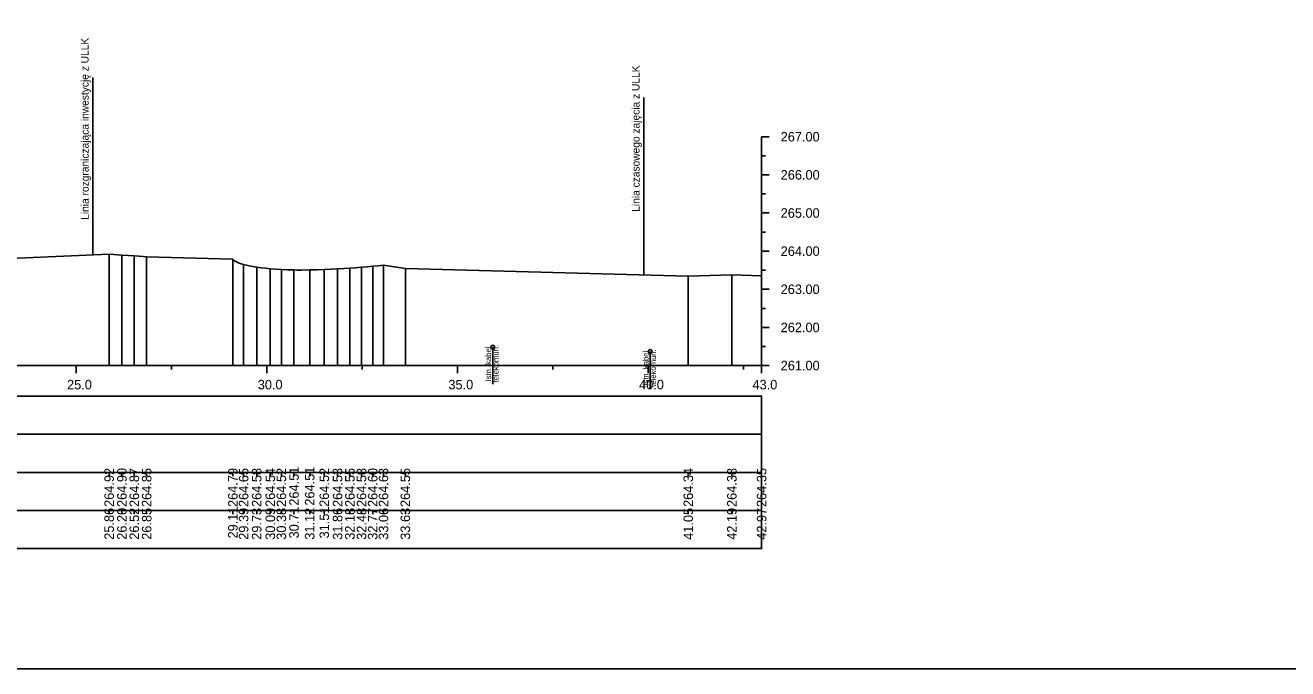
# Model space of a CAD drawing. Extents: x 6516023 to 6560129, y 5513077 to 5529206.
# Drawn here: x 6520341.15 to 6520374.26, y 5514484.66 to 5514501.53 of the extents above; entities that cross this region are included whole.
import ezdxf

# ---------------------------------------------------------------- set-up
doc = ezdxf.new("R2010")
doc.units = 0
for name, color, linetype in [('TOR_PRZEK_P-kable', 7, 'Continuous'), ('TOR_PRZEK_P-tabelka istniejace', 7, 'Continuous'), ('TOR_PRZEK_P-tabelka projektowane', 7, 'Continuous'), ('TOR_PRZEK_P-teren istniejacy', 7, 'Continuous'), ('TOR_PRZEK_P-uklad odniesienia', 7, 'Continuous'), ('TOR_PS_T-granica PKP-projektowana', 7, 'Continuous'), ('TOR_RAMKI-ramka+tabelka 1', 7, 'Continuous')]:
    doc.layers.add(name, color=color, linetype=linetype)

msp = doc.modelspace()

# ---------------------------------------------------------------- linework, layer by layer
at = {"layer": 'TOR_PRZEK_P-kable'}
for p, q in [((6520353.415, 5514493.089), (6520353.415, 5514492.115)), ((6520357.542, 5514492.976), (6520357.542, 5514492.002))]:
    msp.add_line(p, q, dxfattribs=at)
for centre in [(6520353.415, 5514493.089), (6520357.542, 5514492.976)]:
    msp.add_circle(centre, 0.05, dxfattribs=at)
at = {"layer": 'TOR_PRZEK_P-tabelka istniejace'}
for p, q in [((6520343.352, 5514489.706), (6520343.352, 5514489.806)), ((6520343.687, 5514489.706), (6520343.687, 5514489.806)), ((6520344.012, 5514489.706), (6520344.012, 5514489.806)), ((6520344.336, 5514489.706), (6520344.336, 5514489.806)), ((6520346.597, 5514489.706), (6520346.597, 5514489.806)), ((6520346.879, 5514489.706), (6520346.879, 5514489.806)), ((6520347.221, 5514489.706), (6520347.221, 5514489.806)), ((6520347.578, 5514489.706), (6520347.578, 5514489.806)), ((6520347.868, 5514489.706), (6520347.868, 5514489.806)), ((6520348.2, 5514489.706), (6520348.2, 5514489.806)), ((6520348.611, 5514489.706), (6520348.611, 5514489.806)), ((6520348.995, 5514489.706), (6520348.995, 5514489.806)), ((6520349.343, 5514489.706), (6520349.343, 5514489.806)), ((6520349.666, 5514489.706), (6520349.666, 5514489.806)), ((6520349.971, 5514489.706), (6520349.971, 5514489.806)), ((6520350.263, 5514489.706), (6520350.263, 5514489.806)), ((6520350.547, 5514489.706), (6520350.547, 5514489.806)), ((6520351.12, 5514489.706), (6520351.12, 5514489.806)), ((6520358.54, 5514489.706), (6520358.54, 5514489.806)), ((6520359.682, 5514489.706), (6520359.682, 5514489.806)), ((6520360.463, 5514489.706), (6520360.463, 5514489.806)), ((6520266.663, 5514488.806), (6520360.463, 5514488.806)), ((6520343.352, 5514488.706), (6520343.352, 5514488.806)), ((6520343.687, 5514488.706), (6520343.687, 5514488.806)), ((6520344.012, 5514488.706), (6520344.012, 5514488.806)), ((6520344.336, 5514488.706), (6520344.336, 5514488.806)), ((6520346.597, 5514488.706), (6520346.597, 5514488.806)), ((6520346.879, 5514488.706), (6520346.879, 5514488.806)), ((6520347.221, 5514488.706), (6520347.221, 5514488.806)), ((6520347.578, 5514488.706), (6520347.578, 5514488.806)), ((6520347.868, 5514488.706), (6520347.868, 5514488.806)), ((6520348.2, 5514488.706), (6520348.2, 5514488.806)), ((6520348.611, 5514488.706), (6520348.611, 5514488.806)), ((6520348.995, 5514488.706), (6520348.995, 5514488.806)), ((6520349.343, 5514488.706), (6520349.343, 5514488.806)), ((6520349.666, 5514488.706), (6520349.666, 5514488.806)), ((6520349.971, 5514488.706), (6520349.971, 5514488.806)), ((6520350.263, 5514488.706), (6520350.263, 5514488.806)), ((6520350.547, 5514488.706), (6520350.547, 5514488.806)), ((6520351.12, 5514488.706), (6520351.12, 5514488.806)), ((6520358.54, 5514488.706), (6520358.54, 5514488.806)), ((6520359.682, 5514488.706), (6520359.682, 5514488.806)), ((6520360.463, 5514488.706), (6520360.463, 5514488.806))]:
    msp.add_line(p, q, dxfattribs=at)
for points in [[(6520343.352, 5514495.524), (6520343.352, 5514492.806), (6520343.352, 5514492.676), (6520343.352, 5514492.606)], [(6520343.687, 5514495.502), (6520343.687, 5514492.806), (6520343.687, 5514492.676), (6520343.687, 5514492.606)], [(6520344.012, 5514495.48), (6520344.012, 5514492.806), (6520344.012, 5514492.676), (6520344.012, 5514492.606)], [(6520344.336, 5514495.455), (6520344.336, 5514492.806), (6520344.336, 5514492.676), (6520344.336, 5514492.606)], [(6520346.597, 5514495.395), (6520346.597, 5514492.806), (6520346.597, 5514492.676), (6520346.597, 5514492.606)], [(6520346.879, 5514495.255), (6520346.879, 5514492.806), (6520346.879, 5514492.676), (6520346.879, 5514492.606)], [(6520347.221, 5514495.186), (6520347.221, 5514492.806), (6520347.221, 5514492.676), (6520347.221, 5514492.606)], [(6520347.578, 5514495.146), (6520347.578, 5514492.806), (6520347.578, 5514492.676), (6520347.578, 5514492.606)], [(6520347.868, 5514495.125), (6520347.868, 5514492.806), (6520347.868, 5514492.676), (6520347.868, 5514492.606)], [(6520348.2, 5514495.112), (6520348.2, 5514492.806), (6520348.2, 5514492.676), (6520348.2, 5514492.606)], [(6520348.611, 5514495.114), (6520348.611, 5514492.806), (6520348.611, 5514492.676), (6520348.611, 5514492.606)], [(6520348.995, 5514495.124), (6520348.995, 5514492.806), (6520348.995, 5514492.676), (6520348.995, 5514492.606)], [(6520349.343, 5514495.14), (6520349.343, 5514492.806), (6520349.343, 5514492.676), (6520349.343, 5514492.606)], [(6520349.666, 5514495.159), (6520349.666, 5514492.806), (6520349.666, 5514492.676), (6520349.666, 5514492.606)], [(6520349.971, 5514495.182), (6520349.971, 5514492.806), (6520349.971, 5514492.676), (6520349.971, 5514492.606)], [(6520350.263, 5514495.208), (6520350.263, 5514492.806), (6520350.263, 5514492.676), (6520350.263, 5514492.606)], [(6520350.547, 5514495.238), (6520350.547, 5514492.806), (6520350.547, 5514492.676), (6520350.547, 5514492.606)], [(6520351.12, 5514495.152), (6520351.12, 5514492.806), (6520351.12, 5514492.676), (6520351.12, 5514492.606)], [(6520358.54, 5514494.948), (6520358.54, 5514492.806), (6520358.54, 5514492.676), (6520358.54, 5514492.606)], [(6520359.682, 5514494.982), (6520359.682, 5514492.806), (6520359.682, 5514492.676), (6520359.682, 5514492.606)], [(6520360.463, 5514494.957), (6520360.463, 5514492.806), (6520360.463, 5514492.676), (6520360.463, 5514492.606)]]:
    msp.add_lwpolyline(points, dxfattribs=at)
msp.add_lwpolyline([(6520266.663, 5514489.806), (6520266.663, 5514487.806), (6520360.463, 5514487.806), (6520360.463, 5514489.806)], close=True, dxfattribs=at)
at = {"layer": 'TOR_PRZEK_P-tabelka projektowane'}
msp.add_line((6520266.663, 5514490.806), (6520360.463, 5514490.806), dxfattribs=at)
msp.add_lwpolyline([(6520266.663, 5514491.806), (6520266.663, 5514489.806), (6520360.463, 5514489.806), (6520360.463, 5514491.806)], close=True, dxfattribs=at)
at = {"layer": 'TOR_PRZEK_P-teren istniejacy'}
msp.add_lwpolyline([(6520338.551, 5514495.313), (6520343.352, 5514495.524), (6520343.479, 5514495.516), (6520343.687, 5514495.502), (6520343.863, 5514495.49), (6520344.012, 5514495.48), (6520344.138, 5514495.471), (6520344.245, 5514495.462), (6520344.336, 5514495.455), (6520346.597, 5514495.395), (6520346.612, 5514495.378), (6520346.638, 5514495.356), (6520346.672, 5514495.335), (6520346.712, 5514495.314), (6520346.76, 5514495.294), (6520346.816, 5514495.274), (6520346.879, 5514495.255), (6520346.951, 5514495.236), (6520347.032, 5514495.219), (6520347.122, 5514495.202), (6520347.221, 5514495.186), (6520347.33, 5514495.171), (6520347.449, 5514495.158), (6520347.578, 5514495.146), (6520347.718, 5514495.135), (6520347.868, 5514495.125), (6520348.028, 5514495.118), (6520348.2, 5514495.112), (6520348.277, 5514495.11), (6520348.403, 5514495.111), (6520348.611, 5514495.114), (6520348.808, 5514495.119), (6520348.995, 5514495.124), (6520349.173, 5514495.131), (6520349.343, 5514495.14), (6520349.507, 5514495.149), (6520349.666, 5514495.159), (6520349.82, 5514495.17), (6520349.971, 5514495.182), (6520350.118, 5514495.195), (6520350.263, 5514495.208), (6520350.406, 5514495.223), (6520350.547, 5514495.238), (6520351.12, 5514495.152), (6520358.54, 5514494.948), (6520359.682, 5514494.982), (6520360.463, 5514494.957)], dxfattribs=at)
at = {"layer": 'TOR_PRZEK_P-uklad odniesienia'}
for p, q in [((6520360.463, 5514498.606), (6520360.463, 5514492.606)), ((6520360.663, 5514498.606), (6520360.463, 5514498.606)), ((6520360.563, 5514498.106), (6520360.463, 5514498.106)), ((6520360.663, 5514497.606), (6520360.463, 5514497.606)), ((6520360.563, 5514497.106), (6520360.463, 5514497.106)), ((6520360.663, 5514496.606), (6520360.463, 5514496.606)), ((6520360.563, 5514496.106), (6520360.463, 5514496.106)), ((6520360.663, 5514495.606), (6520360.463, 5514495.606)), ((6520360.563, 5514495.106), (6520360.463, 5514495.106)), ((6520360.663, 5514494.606), (6520360.463, 5514494.606)), ((6520360.563, 5514494.106), (6520360.463, 5514494.106)), ((6520360.663, 5514493.606), (6520360.463, 5514493.606)), ((6520360.563, 5514493.106), (6520360.463, 5514493.106)), ((6520270.463, 5514492.606), (6520360.463, 5514492.606)), ((6520342.488, 5514492.406), (6520342.488, 5514492.606)), ((6520344.988, 5514492.506), (6520344.988, 5514492.606)), ((6520347.488, 5514492.406), (6520347.488, 5514492.606)), ((6520349.988, 5514492.506), (6520349.988, 5514492.606)), ((6520352.488, 5514492.406), (6520352.488, 5514492.606)), ((6520354.988, 5514492.506), (6520354.988, 5514492.606)), ((6520357.488, 5514492.406), (6520357.488, 5514492.606)), ((6520359.988, 5514492.506), (6520359.988, 5514492.606)), ((6520360.463, 5514492.406), (6520360.463, 5514492.606)), ((6520360.663, 5514492.606), (6520360.463, 5514492.606))]:
    msp.add_line(p, q, dxfattribs=at)
at = {"layer": 'TOR_PS_T-granica PKP-projektowana'}
for p, q in [((6520342.927, 5514495.506), (6520342.927, 5514500.163)), ((6520357.374, 5514494.98), (6520357.374, 5514499.638))]:
    msp.add_line(p, q, dxfattribs=at)
at = {"layer": 'TOR_RAMKI-ramka+tabelka 1'}
msp.add_lwpolyline([(6520177.013, 5514513.156), (6520424.513, 5514513.156), (6520424.513, 5514484.656), (6520177.013, 5514484.656)], close=True, dxfattribs=at)

# ---------------------------------------------------------------- texts
at = {"layer": 'TOR_PRZEK_P-kable'}
for s, height, p in [('Istn. kabel', 0.14999, (6520353.37, 5514492.191)), ('telekomun.', 0.15, (6520353.564, 5514492.163)), ('Istn. kabel', 0.14999, (6520357.498, 5514492.078)), ('telekomun.', 0.15, (6520357.692, 5514492.05))]:
    msp.add_text(s, height=height, rotation=90.0511, dxfattribs=at).set_placement(p)
at = {"layer": 'TOR_PRZEK_P-tabelka istniejace'}
for s, p in [('264.92', (6520343.477, 5514488.9)), ('264.90', (6520343.812, 5514488.898)), ('264.87', (6520344.137, 5514488.898)), ('264.85', (6520344.461, 5514488.897)), ('264.79', (6520346.722, 5514488.898)), ('264.65', (6520347.004, 5514488.897)), ('264.58', (6520347.346, 5514488.898)), ('264.54', (6520347.703, 5514488.899)), ('264.52', (6520347.993, 5514488.9)), ('264.51', (6520348.325, 5514488.933)), ('264.51', (6520348.736, 5514488.933)), ('264.52', (6520349.12, 5514488.9)), ('264.53', (6520349.468, 5514488.898)), ('264.55', (6520349.791, 5514488.897)), ('264.58', (6520350.096, 5514488.898)), ('264.60', (6520350.388, 5514488.898)), ('264.63', (6520350.672, 5514488.898)), ('264.55', (6520351.245, 5514488.897)), ('264.34', (6520358.665, 5514488.899)), ('264.38', (6520359.807, 5514488.898)), ('264.35', (6520360.588, 5514488.897)), ('25.86', (6520343.477, 5514488.038)), ('26.20', (6520343.812, 5514488.038)), ('26.52', (6520344.137, 5514488.04)), ('26.85', (6520344.461, 5514488.037)), ('29.11', (6520346.722, 5514488.073)), ('29.39', (6520347.004, 5514488.038)), ('29.73', (6520347.346, 5514488.038)), ('30.09', (6520347.703, 5514488.038)), ('30.38', (6520347.993, 5514488.038)), ('30.71', (6520348.325, 5514488.073)), ('31.12', (6520348.736, 5514488.04)), ('31.51', (6520349.12, 5514488.073)), ('31.86', (6520349.468, 5514488.038)), ('32.18', (6520349.791, 5514488.038)), ('32.48', (6520350.096, 5514488.038)), ('32.77', (6520350.388, 5514488.038)), ('33.06', (6520350.672, 5514488.038)), ('33.63', (6520351.245, 5514488.038)), ('41.05', (6520358.665, 5514488.037)), ('42.19', (6520359.807, 5514488.038)), ('42.97', (6520360.588, 5514488.038))]:
    msp.add_text(s, height=0.25, rotation=90, dxfattribs=at).set_placement(p)
at = {"layer": 'TOR_PRZEK_P-uklad odniesienia'}
for s, p in [('267.00', (6520360.963, 5514498.481)), ('266.00', (6520360.963, 5514497.481)), ('265.00', (6520360.963, 5514496.481)), ('264.00', (6520360.963, 5514495.481)), ('263.00', (6520360.963, 5514494.481)), ('262.00', (6520360.963, 5514493.481)), ('261.00', (6520360.963, 5514492.481)), ('25.0', (6520342.249, 5514491.981)), ('30.0', (6520347.249, 5514491.981)), ('35.0', (6520352.249, 5514491.981)), ('40.0', (6520357.249, 5514491.981)), ('43.0', (6520360.224, 5514491.981))]:
    msp.add_text(s, height=0.25, dxfattribs=at).set_placement(p)
at = {"layer": 'TOR_PS_T-granica PKP-projektowana'}
for s, p in [('Linia rozgraniczająca inwestycję z ULLK', (6520342.817, 5514496.427)), ('Linia czasowego zajęcia z ULLK', (6520357.264, 5514496.638))]:
    msp.add_text(s, height=0.2, rotation=90.0511, dxfattribs=at).set_placement(p)

doc.saveas('drawing.dxf')
